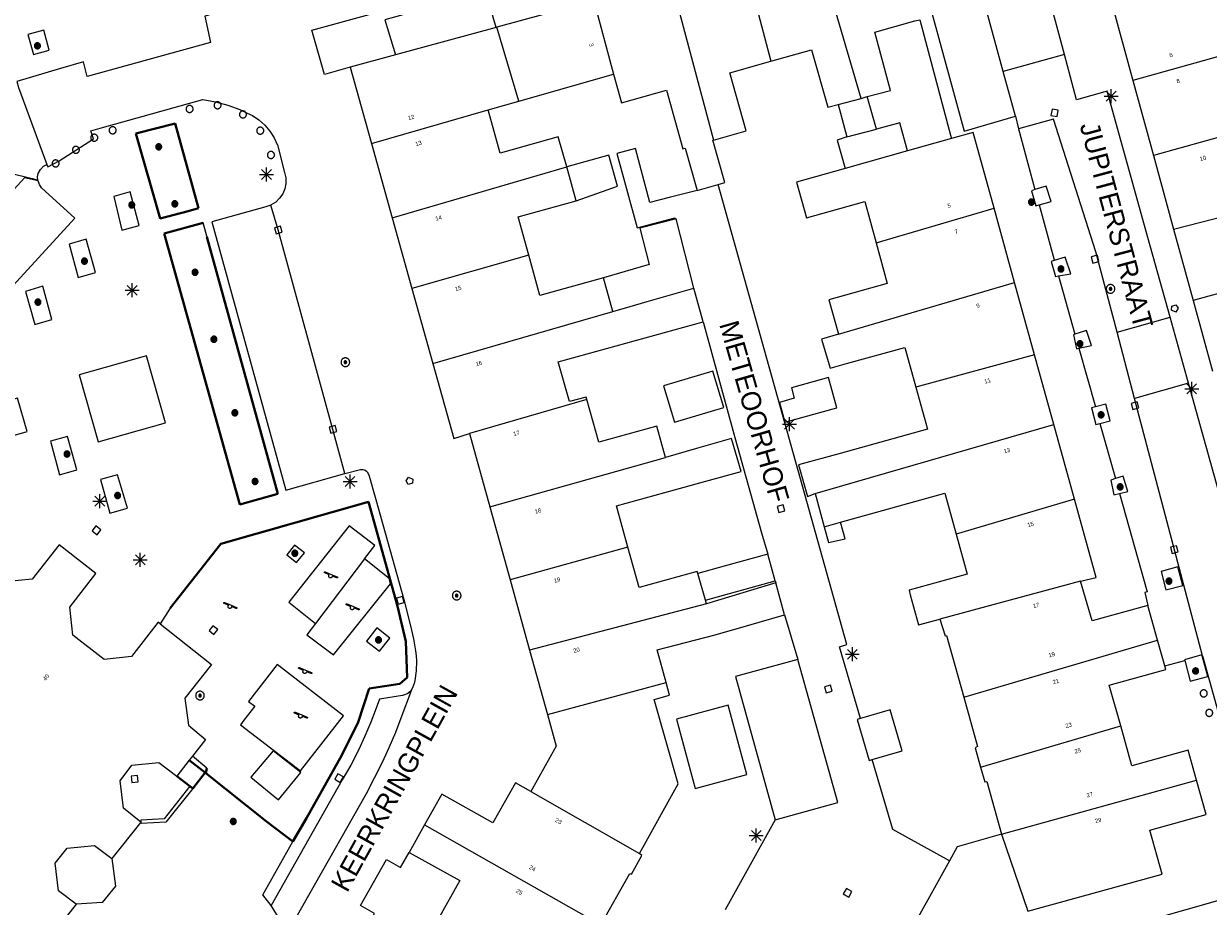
# Model space of a CAD drawing. Header units: metres. Extents: x 135779 to 137489, y 452643 to 455118.
# Tile 484 of 489: x 137229 to 137314, y 454751 to 454814. Entities that reach past the tile are written whole.
import ezdxf
from ezdxf.enums import TextEntityAlignment as Align

# ---------------------------------------------------------------- set-up
doc = ezdxf.new("R2010")
doc.units = ezdxf.units.M
doc.linetypes.add('DGN_Style_4', pattern=[89.853097, 44.898487, -22.449243, 0.056123, -22.449243])
for name, color, linetype, lineweight in [('KTop_BTD_Groenvoorziening_gras- en kruidachtigen', 62, 'Continuous', 13), ('KTop_GBI_Toegangstrap', 40, 'Continuous', 40), ('KTop_NAR_Huisnummer (t)', 7, 'Continuous', 13), ('KTop_NAR_Huisnummer tijdelijk (t)', 7, 'Continuous', 13), ('KTop_OBW_Overig Plus', 1, 'Continuous', 13), ('KTop_ORL_Weg_Straatnaam (t)', 7, 'Continuous', 13), ('KTop_OTD_Open verharding', 15, 'Continuous', 13), ('KTop_PAL_Afsluitpaal', 222, 'Continuous', 13), ('KTop_PAL_Lichtmast', 40, 'Continuous', 13), ('KTop_PND_Grondvlaksituatie van BAG-pand [tachy]', 1, 'Continuous', 13), ('KTop_PND_Pandscheiding', 40, 'Continuous', 13), ('KTop_PUT_Brandkraan of -put', 1, 'Continuous', 13), ('KTop_PUT_Inspectie- of rioolput', 15, 'Continuous', 13), ('KTop_PUT_Kolk', 15, 'Continuous', 13), ('KTop_SHD_Hek (l)', 15, 'DGN_Style_4', 40), ('KTop_SHD_Muur', 15, 'Continuous', 13), ('KTop_STM_Speelvoorziening', 40, 'Continuous', 13), ('KTop_VGO_Boom', 92, 'Continuous', 13), ('KTop_WGD_Parkeervlak', 251, 'Continuous', 13), ('KTop_WGD_Rijbaan_Lokale weg', 251, 'Continuous', 13), ('KTop_WGD_Rijbaan_Lokale weg_verkeersdrempel', 40, 'Continuous', 13), ('KTop_WGD_Voetpad', 251, 'Continuous', 13)]:
    doc.layers.add(name, color=color, linetype=linetype, lineweight=lineweight)
doc.styles.add('Style-ROVU', font='ROVU.shx')
doc.styles.add('Style-ROVUCURSIEF', font='ROVUCURSIEF.shx')

# ---------------------------------------------------------------- blocks, each defined once
blk = doc.blocks.new('PAL_Lichtmast')
at = {"layer": 'KTop_PAL_Lichtmast'}
for p, q in [((-0.354, -0.354), (0.354, 0.354)), ((0.354, -0.354), (-0.354, 0.354)), ((0, -0.5), (0, 0.5)), ((-0.5, 0), (0.5, 0))]:
    blk.add_line(p, q, dxfattribs=at)
blk = doc.blocks.new('PAL_Afsluitpaal')
at = {"layer": 'KTop_PAL_Afsluitpaal', "flags": 128}
blk.add_lwpolyline([(0.25, 0), (0.249, 0.026), (0.245, 0.052), (0.238, 0.077), (0.228, 0.102), (0.217, 0.125), (0.202, 0.147), (0.186, 0.167), (0.167, 0.186), (0.147, 0.202), (0.125, 0.217), (0.102, 0.228), (0.077, 0.238), (0.052, 0.245), (0.026, 0.249), (0, 0.25), (-0.026, 0.249), (-0.052, 0.245), (-0.077, 0.238), (-0.102, 0.228), (-0.125, 0.217), (-0.147, 0.202), (-0.167, 0.186), (-0.186, 0.167), (-0.202, 0.147), (-0.217, 0.125), (-0.228, 0.102), (-0.238, 0.077), (-0.245, 0.052), (-0.249, 0.026), (-0.25, 0), (-0.249, -0.026), (-0.245, -0.052), (-0.238, -0.077), (-0.228, -0.102), (-0.217, -0.125), (-0.202, -0.147), (-0.186, -0.167), (-0.167, -0.186), (-0.147, -0.202), (-0.125, -0.217), (-0.102, -0.228), (-0.077, -0.238), (-0.052, -0.245), (-0.026, -0.249), (0, -0.25), (0.026, -0.249), (0.052, -0.245), (0.077, -0.238), (0.102, -0.228), (0.125, -0.217), (0.147, -0.202), (0.167, -0.186), (0.186, -0.167), (0.202, -0.147), (0.217, -0.125), (0.228, -0.102), (0.238, -0.077), (0.245, -0.052), (0.249, -0.026), (0.25, 0)], dxfattribs=at)
blk = doc.blocks.new('PUT_Kolk')
at = {"layer": 'KTop_PUT_Kolk', "flags": 128}
blk.add_lwpolyline([(0.225, -0.225), (0.225, 0.225), (-0.225, 0.225), (-0.225, -0.225), (0.225, -0.225)], dxfattribs=at)
blk = doc.blocks.new('PUT_Brandkraan_of_-put')
at = {"layer": 'KTop_PUT_Brandkraan of -put'}
for p, q in [((-0.25, 0.034), (0, 0.25)), ((-0.158, -0.25), (-0.25, 0.034)), ((0, 0.25), (0.25, 0.033)), ((0.25, 0.033), (0.158, -0.25)), ((0.158, -0.25), (-0.158, -0.25))]:
    blk.add_line(p, q, dxfattribs=at)
blk = doc.blocks.new('PUT_Inspectie-_of_rioolput')
at = {"layer": 'KTop_PUT_Inspectie- of rioolput', "flags": 128}
for points in [[(0.31, 0), (0.308, 0.032), (0.303, 0.064), (0.294, 0.095), (0.283, 0.126), (0.268, 0.155), (0.25, 0.182), (0.23, 0.207), (0.207, 0.23), (0.182, 0.25), (0.154, 0.268), (0.126, 0.283), (0.095, 0.294), (0.064, 0.303), (0.032, 0.308), (0, 0.309), (-0.032, 0.308), (-0.064, 0.303), (-0.096, 0.294), (-0.126, 0.283), (-0.155, 0.268), (-0.182, 0.25), (-0.207, 0.23), (-0.23, 0.207), (-0.25, 0.182), (-0.268, 0.154), (-0.283, 0.126), (-0.294, 0.095), (-0.303, 0.064), (-0.308, 0.032), (-0.309, 0), (-0.308, -0.032), (-0.303, -0.064), (-0.294, -0.096), (-0.283, -0.126), (-0.268, -0.155), (-0.25, -0.182), (-0.23, -0.207), (-0.207, -0.23), (-0.182, -0.25), (-0.155, -0.268), (-0.126, -0.283), (-0.096, -0.294), (-0.064, -0.303), (-0.032, -0.308), (0, -0.309), (0.032, -0.308), (0.064, -0.303), (0.095, -0.294), (0.126, -0.283), (0.155, -0.268), (0.182, -0.25), (0.207, -0.23), (0.23, -0.207), (0.25, -0.182), (0.268, -0.155), (0.283, -0.126), (0.294, -0.096), (0.303, -0.064), (0.308, -0.032), (0.31, 0)], [(0.095, 0), (0.094, 0.009), (0.092, 0.019), (0.09, 0.029), (0.086, 0.038), (0.082, 0.047), (0.076, 0.055), (0.07, 0.063), (0.063, 0.07), (0.055, 0.076), (0.047, 0.082), (0.038, 0.086), (0.029, 0.09), (0.019, 0.092), (0.009, 0.094), (0, 0.094), (-0.01, 0.094), (-0.02, 0.092), (-0.029, 0.09), (-0.039, 0.086), (-0.048, 0.082), (-0.056, 0.076), (-0.064, 0.07), (-0.071, 0.063), (-0.077, 0.055), (-0.082, 0.047), (-0.087, 0.038), (-0.09, 0.029), (-0.093, 0.019), (-0.094, 0.009), (-0.095, 0), (-0.094, -0.01), (-0.093, -0.02), (-0.09, -0.029), (-0.087, -0.039), (-0.082, -0.048), (-0.077, -0.056), (-0.071, -0.064), (-0.064, -0.071), (-0.056, -0.077), (-0.047, -0.082), (-0.039, -0.087), (-0.029, -0.09), (-0.02, -0.093), (-0.01, -0.094), (0, -0.095), (0.009, -0.094), (0.019, -0.093), (0.029, -0.09), (0.038, -0.087), (0.047, -0.082), (0.055, -0.077), (0.063, -0.071), (0.07, -0.064), (0.076, -0.056), (0.082, -0.047), (0.086, -0.039), (0.09, -0.029), (0.092, -0.02), (0.094, -0.01), (0.095, 0)], [(0.035, 0), (0.034, 0.003), (0.034, 0.007), (0.033, 0.01), (0.031, 0.014), (0.03, 0.017), (0.028, 0.02), (0.026, 0.023), (0.023, 0.026), (0.02, 0.028), (0.017, 0.03), (0.014, 0.031), (0.01, 0.033), (0.007, 0.034), (0.003, 0.034), (0, 0.034), (-0.004, 0.034), (-0.007, 0.034), (-0.011, 0.033), (-0.014, 0.031), (-0.018, 0.03), (-0.021, 0.028), (-0.023, 0.026), (-0.026, 0.023), (-0.028, 0.02), (-0.03, 0.017), (-0.032, 0.014), (-0.033, 0.01), (-0.034, 0.007), (-0.035, 0.003), (-0.035, 0), (-0.035, -0.004), (-0.034, -0.007), (-0.033, -0.011), (-0.032, -0.014), (-0.03, -0.018), (-0.028, -0.021), (-0.026, -0.023), (-0.023, -0.026), (-0.021, -0.028), (-0.017, -0.03), (-0.014, -0.032), (-0.011, -0.033), (-0.007, -0.034), (-0.004, -0.035), (0, -0.035), (0.003, -0.035), (0.007, -0.034), (0.01, -0.033), (0.014, -0.032), (0.017, -0.03), (0.02, -0.028), (0.023, -0.026), (0.026, -0.023), (0.028, -0.021), (0.03, -0.017), (0.031, -0.014), (0.033, -0.011), (0.034, -0.007), (0.034, -0.004), (0.035, 0)], [(0.01, 0.02), (0.007, 0.02), (0.005, 0.021), (0.003, 0.022), (0.001, 0.022), (-0.001, 0.022), (-0.004, 0.022), (-0.006, 0.021), (-0.008, 0.02), (-0.01, 0.019), (-0.012, 0.018), (-0.014, 0.017), (-0.016, 0.015), (-0.017, 0.013), (-0.019, 0.012), (-0.02, 0.009), (-0.021, 0.007), (-0.022, 0.005), (-0.022, 0.003), (-0.022, 0.001), (-0.022, -0.001), (-0.022, -0.004), (-0.022, -0.006), (-0.021, -0.008), (-0.02, -0.01), (-0.019, -0.012), (-0.017, -0.014), (-0.016, -0.016), (-0.014, -0.017), (-0.012, -0.019), (-0.01, -0.02), (-0.008, -0.021), (-0.006, -0.022), (-0.003, -0.022), (-0.001, -0.022), (0.001, -0.022), (0.003, -0.022), (0.005, -0.022), (0.008, -0.021), (0.01, -0.02), (0.012, -0.019), (0.014, -0.017), (0.015, -0.016), (0.017, -0.014), (0.018, -0.012), (0.02, -0.01), (0.02, -0.008), (0.021, -0.006), (0.022, -0.003), (0.022, -0.001), (0.022, 0.001), (0.022, 0.003), (0.021, 0.005), (0.02, 0.008), (0.019, 0.01), (0.018, 0.012), (0.017, 0.014), (0.015, 0.015), (0.013, 0.017), (0.012, 0.018), (0.01, 0.02)]]:
    blk.add_lwpolyline(points, dxfattribs=at)
blk = doc.blocks.new('STM_Speelvoorziening')
at = {"layer": 'KTop_STM_Speelvoorziening'}
for p, q in [((-0.456, 0.218), (-0.455, 0.222)), ((-0.456, 0.214), (-0.456, 0.218)), ((-0.456, 0.21), (-0.456, 0.214)), ((-0.455, 0.206), (-0.456, 0.21)), ((-0.455, 0.222), (-0.454, 0.226)), ((-0.454, 0.202), (-0.455, 0.206)), ((-0.454, 0.226), (-0.453, 0.23)), ((-0.453, 0.198), (-0.454, 0.202)), ((-0.453, 0.23), (-0.451, 0.234)), ((-0.451, 0.194), (-0.453, 0.198)), ((-0.451, 0.234), (-0.449, 0.237)), ((-0.449, 0.19), (-0.451, 0.194)), ((-0.449, 0.237), (-0.446, 0.24)), ((-0.446, 0.187), (-0.449, 0.19)), ((-0.446, 0.24), (-0.443, 0.243)), ((-0.443, 0.184), (-0.446, 0.187)), ((-0.443, 0.243), (-0.44, 0.246)), ((-0.44, 0.182), (-0.443, 0.184)), ((-0.44, 0.246), (-0.436, 0.248)), ((-0.436, 0.179), (-0.44, 0.182)), ((-0.436, 0.248), (-0.433, 0.25)), ((-0.433, 0.178), (-0.436, 0.179)), ((-0.433, 0.25), (-0.429, 0.251)), ((-0.109, 0.044), (-0.433, 0.178)), ((-0.429, 0.251), (-0.425, 0.253)), ((-0.425, 0.253), (-0.421, 0.253)), ((-0.421, 0.253), (-0.417, 0.253)), ((-0.417, 0.253), (-0.412, 0.253)), ((-0.412, 0.253), (-0.408, 0.253)), ((-0.408, 0.253), (-0.404, 0.251)), ((-0.404, 0.251), (-0.402, 0.251)), ((-0.402, 0.251), (0.031, 0.072)), ((-0.14, -0.007), (-0.135, 0.006)), ((-0.135, 0.006), (-0.129, 0.018)), ((-0.129, 0.018), (-0.122, 0.029)), ((-0.122, 0.029), (-0.114, 0.04)), ((-0.114, 0.04), (-0.109, 0.044)), ((0.031, 0.072), (0.464, -0.106)), ((-0.146, -0.033), (-0.144, -0.02)), ((-0.146, -0.047), (-0.146, -0.033)), ((-0.146, -0.06), (-0.146, -0.047)), ((-0.144, -0.073), (-0.146, -0.06)), ((-0.144, -0.02), (-0.14, -0.007)), ((-0.14, -0.086), (-0.144, -0.073)), ((-0.135, -0.099), (-0.14, -0.086)), ((-0.129, -0.111), (-0.135, -0.099)), ((-0.122, -0.122), (-0.129, -0.111)), ((-0.114, -0.133), (-0.122, -0.122)), ((-0.104, -0.143), (-0.114, -0.133)), ((-0.093, -0.151), (-0.104, -0.143)), ((-0.082, -0.158), (-0.093, -0.151)), ((-0.07, -0.164), (-0.082, -0.158)), ((-0.057, -0.169), (-0.07, -0.164)), ((-0.044, -0.172), (-0.057, -0.169)), ((-0.031, -0.174), (-0.044, -0.172)), ((-0.017, -0.175), (-0.031, -0.174)), ((-0.004, -0.174), (-0.017, -0.175)), ((0.009, -0.172), (-0.004, -0.174)), ((0.022, -0.169), (0.009, -0.172)), ((0.035, -0.164), (0.022, -0.169)), ((0.047, -0.158), (0.035, -0.164)), ((0.058, -0.151), (0.047, -0.158)), ((0.069, -0.143), (0.058, -0.151)), ((0.078, -0.133), (0.069, -0.143)), ((0.086, -0.122), (0.078, -0.133)), ((0.094, -0.111), (0.086, -0.122)), ((0.1, -0.099), (0.094, -0.111)), ((0.105, -0.086), (0.1, -0.099)), ((0.108, -0.073), (0.105, -0.086)), ((0.11, -0.06), (0.108, -0.073)), ((0.112, -0.046), (0.11, -0.06)), ((0.434, -0.179), (0.112, -0.046)), ((0.439, -0.18), (0.434, -0.179)), ((0.443, -0.181), (0.439, -0.18)), ((0.447, -0.181), (0.443, -0.181)), ((0.451, -0.181), (0.447, -0.181)), ((0.455, -0.18), (0.451, -0.181)), ((0.459, -0.179), (0.455, -0.18)), ((0.463, -0.178), (0.459, -0.179)), ((0.467, -0.176), (0.463, -0.178)), ((0.464, -0.106), (0.467, -0.107)), ((0.467, -0.107), (0.47, -0.11)), ((0.47, -0.174), (0.467, -0.176)), ((0.47, -0.11), (0.474, -0.112)), ((0.474, -0.171), (0.47, -0.174)), ((0.474, -0.112), (0.477, -0.115)), ((0.477, -0.168), (0.474, -0.171)), ((0.477, -0.115), (0.479, -0.118)), ((0.479, -0.165), (0.477, -0.168)), ((0.479, -0.118), (0.481, -0.122)), ((0.481, -0.161), (0.479, -0.165)), ((0.481, -0.122), (0.483, -0.125)), ((0.483, -0.158), (0.481, -0.161)), ((0.483, -0.125), (0.485, -0.129)), ((0.485, -0.154), (0.483, -0.158)), ((0.485, -0.129), (0.486, -0.133)), ((0.486, -0.15), (0.485, -0.154)), ((0.486, -0.133), (0.486, -0.138)), ((0.486, -0.138), (0.487, -0.142)), ((0.487, -0.142), (0.486, -0.146)), ((0.486, -0.146), (0.486, -0.15))]:
    blk.add_line(p, q, dxfattribs=at)
blk = doc.blocks.new('VGO_Boom')
at = {"layer": 'KTop_VGO_Boom', "flags": 128}
for points in [[(0.215, 0), (0.214, 0.022), (0.21, 0.045), (0.204, 0.066), (0.196, 0.087), (0.186, 0.108), (0.174, 0.126), (0.16, 0.144), (0.144, 0.16), (0.126, 0.174), (0.107, 0.186), (0.087, 0.196), (0.066, 0.204), (0.045, 0.21), (0.022, 0.214), (-0.001, 0.215), (-0.023, 0.214), (-0.045, 0.21), (-0.067, 0.204), (-0.088, 0.196), (-0.108, 0.186), (-0.127, 0.174), (-0.144, 0.16), (-0.16, 0.144), (-0.174, 0.126), (-0.187, 0.107), (-0.197, 0.087), (-0.205, 0.066), (-0.211, 0.045), (-0.214, 0.022), (-0.215, -0.001), (-0.214, -0.023), (-0.211, -0.045), (-0.205, -0.067), (-0.197, -0.088), (-0.187, -0.108), (-0.174, -0.127), (-0.16, -0.144), (-0.144, -0.16), (-0.127, -0.174), (-0.108, -0.187), (-0.088, -0.197), (-0.067, -0.205), (-0.045, -0.211), (-0.023, -0.214), (0, -0.215), (0.022, -0.214), (0.045, -0.211), (0.066, -0.205), (0.087, -0.197), (0.108, -0.187), (0.126, -0.174), (0.144, -0.16), (0.16, -0.144), (0.174, -0.127), (0.186, -0.108), (0.196, -0.088), (0.204, -0.067), (0.21, -0.045), (0.214, -0.023), (0.215, -0.001)], [(0.155, 0), (0.154, 0.016), (0.152, 0.032), (0.147, 0.048), (0.142, 0.063), (0.134, 0.078), (0.125, 0.091), (0.115, 0.104), (0.104, 0.115), (0.091, 0.125), (0.077, 0.134), (0.063, 0.142), (0.048, 0.147), (0.032, 0.152), (0.016, 0.154), (-0.001, 0.155), (-0.017, 0.154), (-0.033, 0.152), (-0.048, 0.147), (-0.064, 0.142), (-0.078, 0.134), (-0.092, 0.125), (-0.104, 0.115), (-0.116, 0.104), (-0.126, 0.091), (-0.135, 0.077), (-0.142, 0.063), (-0.148, 0.048), (-0.152, 0.032), (-0.155, 0.016), (-0.155, -0.001), (-0.155, -0.017), (-0.152, -0.033), (-0.148, -0.048), (-0.142, -0.064), (-0.135, -0.078), (-0.126, -0.092), (-0.116, -0.104), (-0.104, -0.116), (-0.092, -0.126), (-0.078, -0.135), (-0.064, -0.142), (-0.048, -0.148), (-0.033, -0.152), (-0.017, -0.155), (0, -0.155), (0.016, -0.155), (0.032, -0.152), (0.048, -0.148), (0.063, -0.142), (0.078, -0.135), (0.091, -0.126), (0.104, -0.116), (0.115, -0.104), (0.125, -0.092), (0.134, -0.078), (0.142, -0.064), (0.147, -0.048), (0.152, -0.033), (0.154, -0.017), (0.155, -0.001)], [(0.095, 0), (0.094, 0.01), (0.093, 0.02), (0.09, 0.029), (0.087, 0.039), (0.082, 0.048), (0.077, 0.056), (0.071, 0.064), (0.064, 0.071), (0.056, 0.077), (0.047, 0.082), (0.039, 0.087), (0.029, 0.09), (0.02, 0.093), (0.01, 0.094), (-0.001, 0.095), (-0.01, 0.094), (-0.02, 0.093), (-0.03, 0.09), (-0.039, 0.087), (-0.048, 0.082), (-0.056, 0.077), (-0.064, 0.071), (-0.071, 0.064), (-0.077, 0.056), (-0.083, 0.047), (-0.087, 0.039), (-0.091, 0.029), (-0.093, 0.02), (-0.095, 0.01), (-0.095, -0.001), (-0.095, -0.01), (-0.093, -0.02), (-0.091, -0.03), (-0.087, -0.039), (-0.083, -0.048), (-0.077, -0.056), (-0.071, -0.064), (-0.064, -0.071), (-0.056, -0.077), (-0.048, -0.083), (-0.039, -0.087), (-0.03, -0.091), (-0.02, -0.093), (-0.01, -0.095), (0, -0.095), (0.01, -0.095), (0.02, -0.093), (0.029, -0.091), (0.039, -0.087), (0.048, -0.083), (0.056, -0.077), (0.064, -0.071), (0.071, -0.064), (0.077, -0.056), (0.082, -0.048), (0.087, -0.039), (0.09, -0.03), (0.093, -0.02), (0.094, -0.01), (0.095, -0.001)], [(0.035, 0), (0.035, 0.004), (0.034, 0.007), (0.033, 0.011), (0.032, 0.014), (0.03, 0.018), (0.028, 0.021), (0.026, 0.023), (0.023, 0.026), (0.021, 0.028), (0.017, 0.03), (0.014, 0.032), (0.011, 0.033), (0.007, 0.034), (0.004, 0.035), (-0.001, 0.035), (-0.004, 0.035), (-0.008, 0.034), (-0.011, 0.033), (-0.015, 0.032), (-0.018, 0.03), (-0.021, 0.028), (-0.024, 0.026), (-0.027, 0.023), (-0.029, 0.021), (-0.031, 0.017), (-0.032, 0.014), (-0.034, 0.011), (-0.035, 0.007), (-0.035, 0.004), (-0.035, -0.001), (-0.035, -0.004), (-0.035, -0.008), (-0.034, -0.011), (-0.032, -0.015), (-0.031, -0.018), (-0.029, -0.021), (-0.027, -0.024), (-0.024, -0.027), (-0.021, -0.029), (-0.018, -0.031), (-0.015, -0.032), (-0.011, -0.034), (-0.008, -0.035), (-0.004, -0.035), (0, -0.035), (0.004, -0.035), (0.007, -0.035), (0.011, -0.034), (0.014, -0.032), (0.018, -0.031), (0.021, -0.029), (0.023, -0.027), (0.026, -0.024), (0.028, -0.021), (0.03, -0.018), (0.032, -0.015), (0.033, -0.011), (0.034, -0.008), (0.035, -0.004), (0.035, 0)]]:
    blk.add_lwpolyline(points, dxfattribs=at)

msp = doc.modelspace()

# ---------------------------------------------------------------- linework, layer by layer
at = {"layer": 'KTop_BTD_Groenvoorziening_gras- en kruidachtigen', "flags": 128}
msp.add_lwpolyline([(137235.191, 454754.581), (137235.451, 454752.601), (137234.481, 454751.441), (137232.631, 454751.321)], dxfattribs=at)
at = {"layer": 'KTop_GBI_Toegangstrap', "flags": 128}
for points in [[(137240.723, 454761.63), (137241.675, 454760.885), (137241.856, 454760.743), (137240.964, 454759.604)], [(137239.831, 454760.491), (137240.771, 454759.755)], [(137240.771, 454759.755), (137240.964, 454759.604)]]:
    msp.add_lwpolyline(points, dxfattribs=at)
at = {"layer": 'KTop_OBW_Overig Plus', "flags": 128}
for points in [[(137268.407, 454801.657), (137271.366, 454802.683), (137270.739, 454804.916), (137267.729, 454804.07)], [(137274.653, 454788.41), (137275.428, 454785.803), (137278.957, 454786.852), (137278.182, 454789.459), (137274.653, 454788.41)], [(137283.801, 454788.271), (137284.008, 454787.515), (137282.947, 454787.224), (137283.336, 454785.807), (137287.057, 454786.828), (137286.461, 454789.001), (137283.801, 454788.271)], [(137286.145, 454778.317), (137286.457, 454777.195), (137287.651, 454777.46), (137287.322, 454778.644)], [(137282.109, 454776.355), (137278.993, 454775.496), (137277.104, 454774.975)], [(137282.649, 454774.457), (137282.116, 454776.357), (137282.109, 454776.355)], [(137277.645, 454773.078), (137282.649, 454774.457)], [(137288.733, 454764.597), (137288.512, 454764.532), (137289.368, 454761.609), (137289.586, 454761.673)], [(137289.586, 454761.673), (137291.717, 454762.297), (137290.862, 454765.22), (137288.733, 454764.597)]]:
    msp.add_lwpolyline(points, dxfattribs=at)
at = {"layer": 'KTop_OTD_Open verharding', "flags": 128}
for points in [[(137253.256, 454776.025), (137253.992, 454776.994), (137252.168, 454778.383), (137247.851, 454772.925), (137249.747, 454771.395)], [(137248.259, 454777.02), (137247.705, 454776.321), (137248.401, 454775.769), (137248.956, 454776.468), (137248.259, 454777.02)], [(137249.747, 454771.395), (137249.134, 454770.605), (137251.031, 454769.169), (137255.109, 454774.249), (137255.025, 454774.621), (137253.256, 454776.025)], [(137253.256, 454776.025), (137249.747, 454771.395)], [(137254.148, 454771.102), (137253.398, 454770.152), (137254.329, 454769.416), (137255.08, 454770.365), (137254.148, 454771.102)], [(137244.379, 454764.157), (137248.671, 454760.854), (137251.764, 454764.794), (137247.019, 454768.48), (137244.96, 454765.827), (137245.414, 454765.485), (137244.631, 454764.48), (137244.379, 454764.157)], [(137247.11, 454758.788), (137248.691, 454760.749), (137246.734, 454762.305), (137245.119, 454760.4), (137247.11, 454758.788)], [(137248.137, 454755.807), (137246.247, 454757.244), (137241.905, 454760.685), (137241.982, 454761.047), (137240.951, 454761.921)]]:
    msp.add_lwpolyline(points, dxfattribs=at)
at = {"layer": 'KTop_PND_Grondvlaksituatie van BAG-pand [tachy]', "flags": 128}
for points in [[(137269.66, 454815.96), (137262.714, 454814.062)], [(137307.659, 454815.916), (137306.747, 454815.664), (137308.23, 454810.254)], [(137289.226, 454809.098), (137290.903, 454809.55), (137289.77, 454813.72), (137292.63, 454814.52), (137292.98, 454814.6)], [(137262.669, 454814.05), (137255.477, 454812.085)], [(137262.714, 454814.062), (137262.669, 454814.05)], [(137255.477, 454812.085), (137252.24, 454811.2)], [(137282.323, 454811.639), (137285.24, 454812.46), (137286.41, 454808.34), (137287.158, 454808.541)], [(137252.24, 454811.2), (137253.759, 454805.746)], [(137278.216, 454805.993), (137280.563, 454806.657), (137279.391, 454810.813), (137282.323, 454811.639)], [(137264.296, 454808.787), (137271.064, 454810.697)], [(137271.064, 454810.697), (137271.641, 454808.657), (137274.86, 454809.563), (137276.032, 454805.375), (137276.196, 454805.422), (137277.054, 454802.391)], [(137308.23, 454810.254), (137309.701, 454804.888)], [(137262.096, 454808.166), (137264.296, 454808.787)], [(137289.879, 454806.766), (137289.226, 454809.098)], [(137267.729, 454804.07), (137267.125, 454806.219), (137262.969, 454805.063), (137262.096, 454808.166)], [(137287.158, 454808.541), (137287.756, 454806.219)], [(137292.113, 454805.213), (137291.548, 454807.233), (137289.879, 454806.766)], [(137287.756, 454806.219), (137287.072, 454805.98), (137287.637, 454803.96)], [(137295.264, 454806.095), (137292.113, 454805.213)], [(137298.302, 454801.126), (137296.809, 454806.527), (137295.264, 454806.095)], [(137253.759, 454805.746), (137255.243, 454800.422)], [(137278.56, 454802.817), (137279.027, 454802.949), (137278.169, 454805.98), (137278.216, 454805.993)], [(137309.701, 454804.888), (137311.143, 454799.628)], [(137268.407, 454801.657), (137267.729, 454804.07)], [(137287.637, 454803.96), (137284.17, 454802.99), (137284.875, 454800.438), (137289.047, 454801.594), (137289.857, 454798.638)], [(137277.054, 454802.391), (137278.56, 454802.817)], [(137265.009, 454797.764), (137264.25, 454800.5), (137268.407, 454801.657)], [(137299.772, 454795.808), (137298.302, 454801.126)], [(137255.243, 454800.422), (137256.647, 454795.383)], [(137275.488, 454800.33), (137272.961, 454799.685), (137273.625, 454797.082), (137270.363, 454796.136)], [(137276.825, 454795.407), (137275.563, 454800.349), (137275.488, 454800.33)], [(137311.143, 454799.628), (137312.542, 454794.526)], [(137289.857, 454798.638), (137290.657, 454795.719), (137286.485, 454794.563), (137287.169, 454792.095)], [(137270.363, 454796.136), (137265.814, 454794.865), (137265.009, 454797.764)], [(137256.647, 454795.383), (137258.142, 454790.015)], [(137277.5, 454792.991), (137276.825, 454795.407)], [(137301.202, 454790.634), (137299.772, 454795.808)], [(137312.542, 454794.526), (137313.931, 454789.457)], [(137269.167, 454787.443), (137269.125, 454787.594), (137267.922, 454787.282), (137267.125, 454790.125), (137277.5, 454792.991)], [(137287.169, 454792.095), (137285.958, 454791.738), (137286.566, 454789.672), (137287.75, 454790), (137291.922, 454791.157), (137292.704, 454788.318)], [(137258.142, 454790.015), (137259.64, 454784.64), (137260.779, 454784.987)], [(137302.581, 454785.646), (137301.202, 454790.634)], [(137292.704, 454788.318), (137293.532, 454785.313), (137287.293, 454783.578), (137284.317, 454782.751), (137284.944, 454780.496), (137285.505, 454780.714)], [(137274.799, 454783.27), (137274.172, 454785.532), (137270.016, 454784.375), (137269.167, 454787.443)], [(137260.779, 454784.987), (137262.229, 454779.755)], [(137304.059, 454780.302), (137302.581, 454785.646)], [(137272.101, 454776.867), (137271.282, 454779.813), (137275.438, 454780.969), (137277.689, 454781.59), (137280.211, 454782.286), (137279.524, 454784.645), (137277.012, 454783.914), (137274.799, 454783.27)], [(137285.505, 454780.714), (137286.145, 454778.317)], [(137287.322, 454778.644), (137294.782, 454780.719), (137295.585, 454777.806)], [(137304.48, 454774.43), (137305.61, 454774.69), (137304.059, 454780.302)], [(137238.642, 454771.372), (137238.491, 454771.491), (137236.581, 454769.051), (137234.621, 454768.831), (137232.381, 454770.581), (137232.181, 454772.571), (137234.031, 454774.971), (137231.411, 454777.041), (137229.481, 454774.581), (137227.531, 454774.381), (137221.565, 454779.06), (137219.714, 454776.705)], [(137262.229, 454779.755), (137263.681, 454774.52)], [(137286.145, 454778.317), (137287.322, 454778.644)], [(137295.585, 454777.806), (137296.375, 454774.938), (137292.219, 454773.782), (137292.31, 454773.45), (137292.897, 454771.309), (137294.42, 454771.72)], [(137277.104, 454774.975), (137277.06, 454775.13), (137272.907, 454773.969), (137272.101, 454776.867)], [(137277.645, 454773.078), (137277.104, 454774.975)], [(137263.681, 454774.52), (137265.071, 454769.505)], [(137282.687, 454774.32), (137277.718, 454772.822)], [(137283.314, 454772.013), (137282.687, 454774.32)], [(137309.313, 454772.688), (137305.31, 454771.6), (137304.48, 454774.43)], [(137277.718, 454772.822), (137277.645, 454773.078)], [(137310.001, 454770.208), (137309.313, 454772.688)], [(137238.642, 454771.372), (137242.301, 454768.481), (137240.401, 454766.051), (137240.671, 454764.131), (137241.882, 454763.109), (137240.951, 454761.921)], [(137274.84, 454767.188), (137274.2, 454769.51), (137278.35, 454770.6), (137280.582, 454771.236), (137283.314, 454772.013)], [(137294.42, 454771.72), (137294.8, 454770.52), (137294.9, 454770.54), (137296.135, 454766.123)], [(137310.507, 454768.385), (137310.001, 454770.208)], [(137265.071, 454769.505), (137266.348, 454764.901)], [(137307.359, 454764.085), (137306.547, 454767), (137310.579, 454768.125), (137310.507, 454768.385)], [(137272.94, 454754.95), (137275.69, 454759.93), (137273.99, 454765.97), (137275.09, 454766.28), (137274.84, 454767.188)], [(137276.911, 454759.596), (137280.617, 454760.59), (137279.286, 454765.554), (137275.58, 454764.56), (137276.911, 454759.596)], [(137296.135, 454766.123), (137297.12, 454762.6), (137296.95, 454762.52), (137297.335, 454761.132)], [(137266.348, 454764.901), (137266.98, 454762.62), (137265.16, 454759.39)], [(137312.785, 454760.202), (137312.19, 454762.34), (137308.157, 454761.219), (137307.359, 454764.085)], [(137237.261, 454757.201), (137236.021, 454758.201), (137235.771, 454760.151), (137236.621, 454761.261), (137238.551, 454761.461), (137239.831, 454760.491)], [(137240.723, 454761.63), (137239.831, 454760.491)], [(137240.951, 454761.921), (137240.723, 454761.63)], [(137297.335, 454761.132), (137297.63, 454760.07), (137297.78, 454760.11), (137298.84, 454756.33)], [(137265.16, 454759.39), (137264.06, 454760.01), (137262.45, 454757.15), (137258.8, 454759.2), (137257.56, 454756.994)], [(137300.719, 454750.83), (137310.33, 454753.47), (137309.45, 454756.62), (137313.47, 454757.74), (137312.785, 454760.202)], [(137237.261, 454757.201), (137235.191, 454754.581)], [(137257.56, 454756.994), (137256.45, 454755.02)], [(137298.84, 454756.33), (137295.66, 454755.42), (137295.101, 454754.417)], [(137232.631, 454751.321), (137231.371, 454752.281), (137231.131, 454754.251), (137231.981, 454755.331), (137233.941, 454755.531), (137235.191, 454754.581)], [(137256.45, 454755.02), (137260.08, 454753.02), (137258.528, 454750.249)], [(137270.167, 454749.848), (137272.24, 454753.53), (137272.36, 454753.48), (137273.1, 454754.81), (137272.94, 454754.95)], [(137295.101, 454754.417), (137291.669, 454748.253), (137291.307, 454747.604), (137296.318, 454744.788), (137296.329, 454744.807)], [(137232.631, 454751.321), (137230.551, 454748.681), (137229.311, 454749.671), (137227.331, 454749.431), (137226.441, 454748.287)]]:
    msp.add_lwpolyline(points, dxfattribs=at)
at = {"layer": 'KTop_PND_Pandscheiding', "flags": 128}
for points in [[(137288.781, 454808.978), (137285.125, 454821.545)], [(137280.088, 454820.151), (137282.323, 454811.639)], [(137274.83, 454818.698), (137278.216, 454805.993)], [(137269.66, 454815.96), (137271.064, 454810.697)], [(137264.296, 454808.787), (137262.714, 454814.062)], [(137316.663, 454812.606), (137308.23, 454810.254)], [(137287.158, 454808.541), (137288.781, 454808.978)], [(137288.781, 454808.978), (137289.226, 454809.098)], [(137324.778, 454809.092), (137309.701, 454804.888)], [(137253.759, 454805.746), (137262.096, 454808.166)], [(137287.756, 454806.219), (137289.879, 454806.766)], [(137292.113, 454805.213), (137287.637, 454803.96)], [(137255.243, 454800.422), (137267.729, 454804.07)], [(137289.857, 454798.638), (137298.302, 454801.126)], [(137311.143, 454799.628), (137319.694, 454801.821)], [(137265.009, 454797.764), (137256.647, 454795.383)], [(137325.226, 454798.011), (137312.542, 454794.526)], [(137271.034, 454793.736), (137270.363, 454796.136)], [(137271.034, 454793.736), (137272.256, 454794.088), (137273.478, 454794.441), (137275.151, 454794.924), (137276.825, 454795.407)], [(137287.169, 454792.095), (137299.772, 454795.808)], [(137258.142, 454790.015), (137271.034, 454793.736)], [(137301.202, 454790.634), (137292.704, 454788.318)], [(137269.167, 454787.443), (137260.779, 454784.987)], [(137285.505, 454780.714), (137302.581, 454785.646)], [(137262.229, 454779.755), (137274.799, 454783.27)], [(137304.059, 454780.302), (137295.585, 454777.806)], [(137272.101, 454776.867), (137263.681, 454774.52)], [(137304.48, 454774.43), (137294.42, 454771.72)], [(137277.718, 454772.822), (137265.071, 454769.505)], [(137296.135, 454766.123), (137310.001, 454770.208)], [(137266.348, 454764.901), (137274.84, 454767.188)], [(137297.335, 454761.132), (137307.359, 454764.085)], [(137298.84, 454756.33), (137312.785, 454760.202)], [(137265.16, 454759.39), (137272.94, 454754.95)], [(137257.56, 454756.994), (137270.167, 454749.848)], [(137298.84, 454756.33), (137300.719, 454750.83)]]:
    msp.add_lwpolyline(points, dxfattribs=at)
at = {"layer": 'KTop_SHD_Hek (l)', "flags": 128}
for points in [[(137239.718, 454807.183), (137236.894, 454806.459), (137238.633, 454800.378), (137240.633, 454800.915), (137241.386, 454801.118), (137239.718, 454807.183)], [(137241.713, 454800.062), (137238.919, 454799.305), (137244.339, 454779.919), (137247.047, 454780.693), (137241.713, 454800.062)], [(137239.354, 454772.491), (137242.976, 454777.107), (137253.541, 454780.121), (137255.61, 454772.638), (137256.206, 454770.113), (137256.317, 454767.553), (137255.79, 454767.093), (137253.584, 454766.756), (137252.797, 454764.357), (137251.642, 454761.981), (137249.107, 454757.477)], [(137241.982, 454761.047), (137241.905, 454760.685), (137246.247, 454757.244), (137248.137, 454755.807), (137249.107, 454757.477)]]:
    msp.add_lwpolyline(points, dxfattribs=at)
at = {"layer": 'KTop_SHD_Muur', "flags": 128}
for points in [[(137240.771, 454759.755), (137238.921, 454757.441), (137237.251, 454757.331), (137237.261, 454757.201)], [(137240.964, 454759.604), (137239.041, 454757.201), (137237.271, 454757.091), (137237.261, 454757.201)]]:
    msp.add_lwpolyline(points, dxfattribs=at)
at = {"layer": 'KTop_WGD_Parkeervlak', "flags": 128}
for points in [[(137301.521, 454801.355), (137302.38, 454801.597), (137302.023, 454802.706), (137301.223, 454802.449)], [(137302.916, 454796.268), (137303.801, 454796.426), (137303.394, 454797.604), (137302.607, 454797.365)], [(137304.368, 454791.098), (137305.262, 454791.299), (137304.915, 454792.365), (137304.088, 454792.096)], [(137305.88, 454785.716), (137306.612, 454785.915), (137306.302, 454787.099), (137305.547, 454786.901)], [(137307.285, 454780.714), (137307.871, 454780.846), (137307.549, 454781.935), (137306.989, 454781.769)], [(137310.585, 454773.816), (137311.806, 454774.125), (137311.445, 454775.45), (137310.254, 454775.125), (137310.585, 454773.816)], [(137284.268, 454768.826), (137279.811, 454767.621), (137282.642, 454757.358)], [(137313.185, 454769.09), (137313.165, 454769.161), (137311.927, 454768.811), (137311.94, 454768.762)], [(137247.471, 454748.761), (137247.564, 454749.059), (137247.578, 454749.371), (137247.513, 454749.676), (137247.461, 454749.801), (137246.581, 454751.231)]]:
    msp.add_lwpolyline(points, dxfattribs=at)
at = {"layer": 'KTop_WGD_Rijbaan_Lokale weg', "flags": 128}
for points in [[(137260.122, 454822.461), (137254.256, 454820.949), (137254.725, 454818.552), (137241.832, 454814.862), (137242.248, 454812.972), (137233.407, 454810.532), (137233.15, 454811.583), (137231.498, 454811.103), (137228.373, 454810.194)], [(137252.24, 454811.2), (137250.405, 454810.674), (137249.498, 454813.863), (137261.541, 454817.159)], [(137303.339, 454812.11), (137298.958, 454810.909)], [(137310.902, 454793.312), (137309.311, 454799.027), (137306.388, 454809.49), (137304.2, 454808.879), (137303.339, 454812.11)], [(137299.837, 454807.697), (137298.958, 454810.909)], [(137228.373, 454810.194), (137228.511, 454809.751), (137230.531, 454804.251)], [(137230.531, 454804.251), (137230.611, 454804.071), (137231.421, 454804.501), (137233.871, 454806.081), (137233.681, 454806.651), (137234.353, 454806.839), (137241.688, 454808.891), (137242.588, 454808.728), (137243.471, 454808.488), (137244.329, 454808.172), (137244.871, 454807.927), (137245.233, 454807.748), (137245.705, 454807.437), (137246.129, 454807.064), (137246.496, 454806.634), (137246.799, 454806.156), (137247.016, 454805.673), (137247.031, 454805.641), (137247.543, 454803.67), (137247.627, 454803.288), (137247.632, 454802.897), (137247.558, 454802.513), (137247.407, 454802.152), (137247.186, 454801.829), (137246.904, 454801.558), (137246.573, 454801.349), (137246.55, 454801.338)], [(137299.837, 454807.697), (137300.039, 454806.801)], [(137307.104, 454792.252), (137305.584, 454798.007), (137302.549, 454807.49), (137300.039, 454806.801)], [(137277.054, 454802.391), (137275.059, 454801.873), (137273.676, 454801.514), (137272.653, 454805.391), (137271.318, 454805.041), (137272.757, 454799.72), (137275.46, 454800.436), (137275.488, 454800.33)], [(137229.893, 454803.116), (137223.28, 454804.731)], [(137229.903, 454803.069), (137228.933, 454803.297), (137218.976, 454792.415), (137219.542, 454791.901)], [(137229.903, 454803.069), (137229.895, 454803.095), (137229.893, 454803.116)], [(137288.733, 454764.597), (137287.231, 454769.744), (137287.773, 454769.904), (137278.56, 454802.817)], [(137251.862, 454782.126), (137251.001, 454785.291), (137247.081, 454799.561), (137246.553, 454801.328), (137246.55, 454801.338)], [(137277.5, 454792.991), (137279.76, 454784.71), (137281.666, 454777.899), (137282.109, 454776.355)], [(137307.104, 454792.252), (137310.902, 454793.312)], [(137312.216, 454788.591), (137308.356, 454787.514)], [(137315.705, 454778.668), (137315.023, 454778.502), (137312.216, 454788.591)], [(137313.22, 454769.099), (137308.356, 454787.514)], [(137251.862, 454782.126), (137252.961, 454782.431), (137253.142, 454782.434), (137253.308, 454782.378), (137253.401, 454782.311), (137253.455, 454782.251), (137253.571, 454782.041), (137254.061, 454780.271), (137254.224, 454779.689), (137256.061, 454773.131), (137256.551, 454771.231), (137256.775, 454770.299), (137256.918, 454769.444), (137256.961, 454769.094), (137256.981, 454768.741), (137256.958, 454768.028), (137256.861, 454767.321), (137256.811, 454767.111), (137256.701, 454766.791)], [(137282.649, 454774.457), (137282.687, 454774.32)], [(137283.314, 454772.013), (137284.268, 454768.826)], [(137282.642, 454757.358), (137287.112, 454758.605), (137284.268, 454768.826)], [(137313.22, 454769.099), (137314.447, 454764.639)], [(137247.471, 454748.761), (137253.394, 454759.242), (137254.546, 454761.475), (137255.033, 454762.527), (137255.491, 454763.625), (137255.818, 454764.472), (137256.701, 454766.791)], [(137295.101, 454754.417), (137291.05, 454756.658), (137289.586, 454761.673)], [(137282.642, 454757.358), (137279.056, 454750.92)], [(137253.49, 454749.81), (137253.97, 454750.663), (137252.981, 454751.219), (137254.821, 454754.52), (137255.842, 454753.943), (137256.45, 454755.02)]]:
    msp.add_lwpolyline(points, dxfattribs=at)
at = {"layer": 'KTop_WGD_Rijbaan_Lokale weg_verkeersdrempel', "flags": 128}
for points in [[(137303.339, 454812.11), (137302.229, 454816.279), (137302.072, 454816.822)], [(137298.958, 454810.909), (137297.669, 454815.616)], [(137229.893, 454803.116), (137229.868, 454803.351), (137229.919, 454803.603), (137230.081, 454803.88), (137230.281, 454804.131), (137230.531, 454804.251)], [(137312.216, 454788.591), (137310.902, 454793.312)], [(137308.356, 454787.514), (137307.104, 454792.252)]]:
    msp.add_lwpolyline(points, dxfattribs=at)
at = {"layer": 'KTop_WGD_Voetpad', "flags": 128}
for points in [[(137296.578, 454819.602), (137292.902, 454818.598), (137296.165, 454806.632), (137299.837, 454807.697)], [(137262.669, 454814.05), (137261.938, 454816.623), (137254.724, 454814.602), (137255.477, 454812.085)], [(137292.98, 454814.6), (137295.195, 454806.351), (137295.264, 454806.095)], [(137229.568, 454812.117), (137230.695, 454812.423), (137230.308, 454813.846), (137229.181, 454813.54), (137229.568, 454812.117)], [(137241.386, 454801.118), (137240.621, 454803.899), (137239.718, 454807.183), (137236.894, 454806.459), (137237.846, 454803.13), (137238.633, 454800.378), (137240.633, 454800.915), (137241.386, 454801.118)], [(137300.039, 454806.801), (137301.223, 454802.449)], [(137219.542, 454791.901), (137222.381, 454789.341), (137232.521, 454800.401), (137230.147, 454802.578), (137230.008, 454802.815), (137229.903, 454803.069)], [(137235.325, 454801.945), (137235.906, 454799.544), (137237.132, 454799.892), (137236.486, 454802.293), (137235.325, 454801.945)], [(137301.223, 454802.449), (137300.98, 454802.37), (137301.285, 454801.288), (137301.521, 454801.355)], [(137246.55, 454801.338), (137246.196, 454801.21), (137242.341, 454800.131), (137247.631, 454780.951), (137251.862, 454782.126)], [(137301.521, 454801.355), (137302.59, 454797.427), (137302.607, 454797.365)], [(137238.919, 454799.305), (137244.339, 454779.919), (137247.047, 454780.693), (137241.713, 454800.062), (137238.919, 454799.305)], [(137232.122, 454798.551), (137232.775, 454796.17), (137234.006, 454796.519), (137233.353, 454798.914), (137232.122, 454798.551)], [(137302.607, 454797.365), (137302.388, 454797.299), (137302.694, 454796.228), (137302.916, 454796.268)], [(137302.916, 454796.268), (137304.088, 454792.096)], [(137229.671, 454792.786), (137230.896, 454793.152), (137230.241, 454795.543), (137229.004, 454795.166), (137229.671, 454792.786)], [(137304.088, 454792.096), (137303.982, 454792.061), (137304.207, 454791.062), (137304.368, 454791.098)], [(137304.368, 454791.098), (137305.547, 454786.901)], [(137232.853, 454789.186), (137234.196, 454784.405), (137239.018, 454785.75), (137237.663, 454790.553), (137232.853, 454789.186)], [(137227.17, 454787.188), (137227.872, 454784.778), (137229.113, 454785.138), (137228.427, 454787.53), (137227.17, 454787.188)], [(137305.547, 454786.901), (137305.266, 454786.828), (137305.59, 454785.637), (137305.88, 454785.716)], [(137305.88, 454785.716), (137306.989, 454781.769)], [(137230.784, 454784.439), (137231.446, 454782.041), (137232.684, 454782.395), (137232.02, 454784.794), (137230.784, 454784.439)], [(137234.366, 454781.71), (137235.043, 454779.303), (137236.292, 454779.665), (137235.592, 454782.047), (137234.366, 454781.71)], [(137306.989, 454781.769), (137306.644, 454781.667), (137306.88, 454780.622), (137307.285, 454780.714)], [(137307.285, 454780.714), (137309.265, 454773.666), (137309.09, 454773.629), (137309.313, 454772.688)], [(137248.137, 454755.807), (137249.107, 454757.477), (137251.642, 454761.981), (137252.797, 454764.357), (137253.584, 454766.756), (137255.79, 454767.093), (137256.317, 454767.553), (137256.206, 454770.113), (137255.61, 454772.638), (137253.7, 454779.546), (137253.541, 454780.121), (137242.976, 454777.107), (137239.354, 454772.491), (137238.642, 454771.372)], [(137311.94, 454768.762), (137312.338, 454767.279), (137313.601, 454767.618), (137313.185, 454769.09)], [(137313.185, 454769.09), (137313.22, 454769.099)], [(137310.507, 454768.385), (137311.94, 454768.762)], [(137256.701, 454766.791), (137256.612, 454766.648), (137256.501, 454766.521), (137256.358, 454766.402), (137256.191, 454766.321), (137255.982, 454766.262), (137254.321, 454765.991), (137254.027, 454765.162), (137253.711, 454764.341), (137253.29, 454763.333), (137252.831, 454762.341), (137252.276, 454761.265), (137251.978, 454760.737), (137251.661, 454760.221), (137246.581, 454751.231)], [(137246.581, 454751.231), (137245.983, 454751.985), (137248.137, 454755.807)], [(137316.075, 454746.848), (137315.879, 454746.844), (137315.697, 454746.918), (137315.56, 454747.058), (137315.489, 454747.241), (137314.297, 454751.556), (137302.613, 454748.25), (137303.887, 454743.971), (137303.888, 454743.803), (137303.821, 454743.593), (137303.684, 454743.419), (137303.495, 454743.306)]]:
    msp.add_lwpolyline(points, dxfattribs=at)

# ---------------------------------------------------------------- block references
at = {"layer": 'KTop_PAL_Afsluitpaal'}
for p in [(137242.745, 454808.482), (137240.743, 454808.219), (137244.562, 454807.824), (137235.239, 454806.691), (137233.922, 454806.164), (137245.8, 454806.665), (137232.606, 454805.294), (137231.157, 454804.319), (137246.564, 454804.926), (137313.301, 454766.405), (137313.696, 454765.008)]:
    msp.add_blockref('PAL_Afsluitpaal', p, dxfattribs=at)
at = {"layer": 'KTop_PAL_Lichtmast'}
for p in [(137306.681, 454809.13), (137246.252, 454803.522), (137236.643, 454795.243), (137312.441, 454788.2), (137283.671, 454785.66), (137252.222, 454781.562), (137234.321, 454780.162), (137237.216, 454775.953), (137288.161, 454769.2), (137281.291, 454756.23)]:
    msp.add_blockref('PAL_Lichtmast', p, dxfattribs=at)
at = {"layer": 'KTop_PUT_Brandkraan of -put'}
for p, rotation in [((137311.231, 454793.921), 195.5566815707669), ((137256.477, 454781.642), 15.29385595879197)]:
    msp.add_blockref('PUT_Brandkraan_of_-put', p, dxfattribs=dict(at, rotation=rotation))
at = {"layer": 'KTop_PUT_Inspectie- of rioolput'}
for p, rotation in [((137306.636, 454795.347), 194.7950062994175), ((137251.888, 454790.098), 195.3603855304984), ((137259.853, 454773.402), 15.31812063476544), ((137241.488, 454766.247), 141.9466264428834)]:
    msp.add_blockref('PUT_Inspectie-_of_rioolput', p, dxfattribs=dict(at, rotation=rotation))
at = {"layer": 'KTop_PUT_Kolk'}
for p, rotation in [((137302.63, 454807.942), 259.8402340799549), ((137247.086, 454799.56), 195.3603856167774), ((137305.531, 454797.472), 14.7950062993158), ((137308.385, 454786.988), 14.79577447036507), ((137251.005, 454785.293), 195.3603856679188), ((137283.056, 454779.618), 195.6338213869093), ((137234.079, 454778.066), 52.33247840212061), ((137311.196, 454776.698), 14.79577455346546), ((137255.818, 454773.066), 15.6484034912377), ((137242.451, 454770.932), 141.8800689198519), ((137286.445, 454766.718), 195.5492612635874), ((137236.818, 454760.278), 96.40435272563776), ((137251.441, 454760.345), 330.5304116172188), ((137287.821, 454752.14), 330.8869131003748)]:
    msp.add_blockref('PUT_Kolk', p, dxfattribs=dict(at, rotation=rotation))
at = {"layer": 'KTop_STM_Speelvoorziening'}
for p in [(137250.842, 454774.846), (137243.639, 454772.661), (137252.391, 454772.563), (137249, 454768), (137248.688, 454764.813)]:
    msp.add_blockref('STM_Speelvoorziening', p, dxfattribs=at)
at = {"layer": 'KTop_VGO_Boom'}
for p in [(137229.855, 454812.739), (137238.535, 454805.511), (137236.606, 454801.351), (137239.685, 454801.431), (137300.975, 454801.557), (137233.22, 454797.331), (137303.09, 454796.769), (137241.135, 454796.531), (137229.894, 454794.4), (137242.485, 454791.741), (137304.447, 454791.419), (137243.985, 454786.481), (137305.957, 454786.339), (137231.973, 454783.531), (137245.425, 454781.571), (137235.596, 454780.562), (137307.325, 454781.179), (137248.27, 454776.431), (137310.815, 454774.439), (137254.259, 454770.23), (137312.72, 454768.009), (137243.87, 454757.245)]:
    msp.add_blockref('VGO_Boom', p, dxfattribs=at)

# ---------------------------------------------------------------- texts
at = {"layer": 'KTop_NAR_Huisnummer (t)', "style": 'Style-ROVU'}
for s, rotation, p in [('5', 15.5, (137295.199, 454801.334)), ('7', 15.5, (137295.702, 454799.47)), ('9', 15.5, (137297.262, 454794.177)), ('11', 15.5, (137298.051, 454788.826)), ('13', 15.5, (137299.449, 454783.843)), ('15', 15.5, (137301.135, 454778.558)), ('17', 15.5, (137301.534, 454772.765)), ('19', 15.5, (137302.646, 454769.241)), ('40', 52, (137230.61, 454767.737)), ('21', 15.5, (137302.944, 454767.32)), ('23', 15.5, (137303.86, 454764.184)), ('25', 15.5, (137304.51, 454762.361)), ('27', 15.5, (137305.37, 454759.218)), ('29', 15.5, (137305.972, 454757.381))]:
    msp.add_text(s, height=0.3, rotation=rotation, dxfattribs=at).set_placement(p, align=Align.MIDDLE_RIGHT)
at = {"layer": 'KTop_NAR_Huisnummer tijdelijk (t)', "style": 'Style-ROVUCURSIEF'}
for s, rotation, p in [('3', 285.5, (137269.46, 454812.916)), ('6', 15.5, (137310.849, 454812.048)), ('8', 15.5, (137311.365, 454810.188)), ('12', 15.8, (137256.368, 454807.553)), ('13', 15.8, (137256.895, 454805.696)), ('10', 15.5, (137313.019, 454804.626)), ('14', 15.8, (137258.335, 454800.36)), ('15', 15.8, (137259.735, 454795.32)), ('16', 15.8, (137261.224, 454789.95)), ('17', 15.5, (137263.902, 454784.957)), ('18', 15.5, (137265.445, 454779.394)), ('19', 15.5, (137266.814, 454774.454)), ('20', 15.5, (137268.204, 454769.439)), ('23', 331, (137266.935, 454757.376)), ('24', 331, (137265.065, 454754.005)), ('25', 331, (137264.127, 454752.318))]:
    msp.add_text(s, height=0.3, rotation=rotation, dxfattribs=at).set_placement(p, align=Align.MIDDLE_LEFT)
at = {"layer": 'KTop_ORL_Weg_Straatnaam (t)', "style": 'Style-ROVU'}
for s, rotation, p in [('JUPITERSTRAAT', 285.00891, (137304.418, 454807.054)), ('METEOORHOF', 286.02411, (137278.624, 454792.822)), ('KEERKRINGPLEIN', 61.00102, (137252.015, 454752.093))]:
    msp.add_text(s, height=1.4, rotation=rotation, dxfattribs=at).set_placement(p)

doc.saveas('drawing.dxf')
